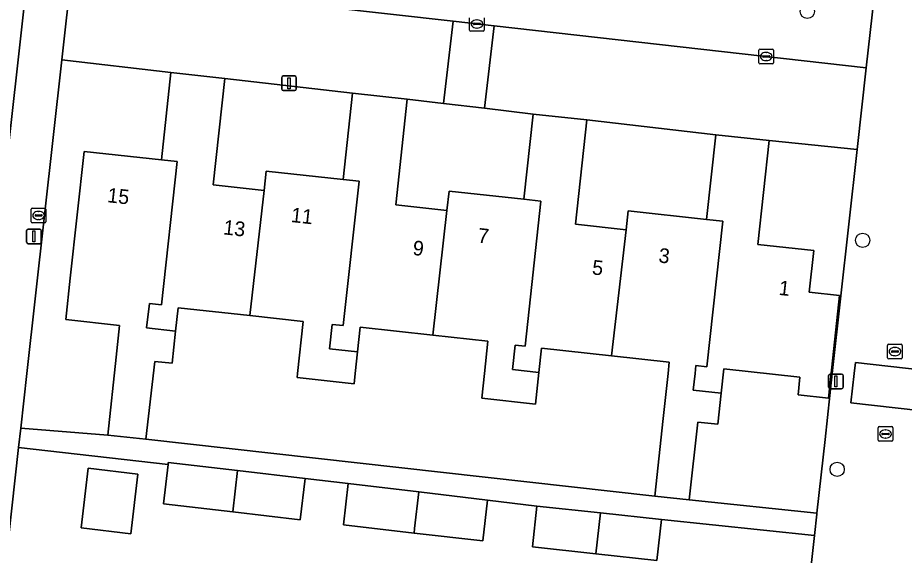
# Model space of a CAD drawing. Extents: x 162082 to 163401, y 388089 to 388636.
# Drawn here: x 162786.3 to 162846.8, y 388237.6 to 388274.3 of the extents above; entities that cross this region are included whole.
import ezdxf

# ---------------------------------------------------------------- set-up
doc = ezdxf.new("R2010")
doc.units = 0
for name, color, linetype in [('IMGEO_Boom', 7, 'Continuous'), ('IMGEO_Erf', 7, 'Continuous'), ('IMGEO_Kolk', 7, 'Continuous'), ('IMGEO_Lichtmast', 7, 'Continuous'), ('IMGEO_Pand', 7, 'Continuous'), ('IMGEO_Pand_nummerreeks', 7, 'Continuous'), ('IMGEO_Parkeervlak_open', 7, 'Continuous'), ('IMGEO_Rijbaan_lokaal_open', 7, 'Continuous'), ('IMGEO_Voetpad_open', 7, 'Continuous')]:
    doc.layers.add(name, color=color, linetype=linetype)

msp = doc.modelspace()

# ---------------------------------------------------------------- linework, layer by layer
at = {"layer": 'IMGEO_Boom'}
for centre in [(162840.216, 388274.748), (162843.997, 388259.098), (162842.255, 388243.442)]:
    msp.add_circle(centre, 0.489, dxfattribs=at)
at = {"layer": 'IMGEO_Erf'}
msp.add_lwpolyline([(162783.866, 388250), (162790.694, 388310.876), (162784.825, 388311.529)], dxfattribs=at)
for points in [[(162792.986, 388251.115), (162793.222, 388253.286), (162789.541, 388253.687), (162789.85, 388256.523), (162790.792, 388265.176), (162796.076, 388264.6), (162796.725, 388270.565), (162789.279, 388271.438), (162786.888, 388250), (162786.471, 388246.262), (162792.407, 388245.791)], [(162800.408, 388270.164), (162799.615, 388262.88), (162803.101, 388262.501), (162803.246, 388263.831), (162808.49, 388263.26), (162809.131, 388269.149)], [(162815.345, 388268.451), (162812.88, 388268.741), (162812.094, 388261.523), (162815.592, 388261.142), (162815.736, 388262.462), (162820.848, 388261.905), (162821.482, 388267.729), (162818.161, 388268.12)], [(162825.151, 388267.329), (162824.374, 388260.192), (162827.826, 388259.816), (162827.967, 388261.11), (162833.322, 388260.527), (162833.953, 388266.318)], [(162841.425, 388245.495), (162841.916, 388250), (162843.614, 388265.311), (162837.613, 388265.92), (162836.841, 388258.823), (162840.654, 388258.408), (162840.344, 388255.555), (162842.421, 388255.329), (162841.658, 388248.32), (162839.58, 388248.546), (162839.712, 388249.755), (162834.506, 388250.324), (162834.324, 388248.65), (162834.093, 388246.525), (162832.723, 388246.674), (162832.144, 388241.352), (162840.876, 388240.446), (162841.16, 388243.06)], [(162818.387, 388252.207), (162814.616, 388252.617), (162809.668, 388253.156), (162809.485, 388251.47), (162809.325, 388250), (162809.247, 388249.286), (162805.345, 388249.711), (162805.377, 388250), (162805.764, 388253.555), (162802.123, 388253.952), (162797.215, 388254.486), (162797.041, 388252.885), (162796.803, 388250.7), (162795.635, 388250.827), (162795.018, 388245.507), (162829.785, 388241.608), (162830.364, 388246.931), (162830.698, 388250), (162830.783, 388250.777), (162826.84, 388251.206), (162822.054, 388251.727), (162821.873, 388250.064), (162821.638, 388247.909), (162817.963, 388248.309), (162818.147, 388250)], [(162821.433, 388238.137), (162821.739, 388240.934), (162818.357, 388241.345), (162818.041, 388238.547), (162813.346, 388239.079), (162808.513, 388239.648), (162808.844, 388242.48), (162805.899, 388242.824), (162805.568, 388239.992), (162800.951, 388240.532), (162796.218, 388241.085), (162796.532, 388243.772), (162786.323, 388244.931), (162783.503, 388219.652), (162837.876, 388213.576), (162840.707, 388238.931), (162830.248, 388240.007), (162829.943, 388237.21), (162825.765, 388237.665)], [(162793.986, 388239.041), (162790.595, 388239.438), (162791.072, 388243.52), (162794.463, 388243.124)]]:
    msp.add_lwpolyline(points, close=True, dxfattribs=at)
at = {"layer": 'IMGEO_Kolk'}
for p, q in [((162817.14, 388273.461), (162817.14, 388274.313)), ((162817.628, 388274.167), (162817.653, 388274.167)), ((162818.141, 388274.313), (162818.141, 388273.461)), ((162817.399, 388273.881), (162817.399, 388273.893)), ((162817.837, 388273.844), (162817.439, 388273.844)), ((162817.442, 388273.93), (162817.84, 388273.93)), ((162817.651, 388273.607), (162817.626, 388273.607)), ((162817.883, 388273.893), (162817.883, 388273.881)), ((162818.067, 388273.387), (162817.215, 388273.387)), ((162836.907, 388271.233), (162836.907, 388272.085)), ((162836.982, 388272.159), (162837.834, 388272.159)), ((162837.166, 388271.653), (162837.166, 388271.665)), ((162837.604, 388271.616), (162837.206, 388271.616)), ((162837.209, 388271.702), (162837.607, 388271.702)), ((162837.395, 388271.939), (162837.42, 388271.939)), ((162837.65, 388271.665), (162837.65, 388271.653)), ((162837.908, 388272.085), (162837.908, 388271.233)), ((162837.834, 388271.159), (162836.982, 388271.159)), ((162837.418, 388271.379), (162837.393, 388271.379)), ((162787.258, 388261.299), (162788.11, 388261.299)), ((162787.183, 388260.373), (162787.183, 388261.225)), ((162787.442, 388260.793), (162787.442, 388260.805)), ((162787.88, 388260.756), (162787.482, 388260.756)), ((162787.485, 388260.842), (162787.883, 388260.842)), ((162787.671, 388261.079), (162787.696, 388261.079)), ((162787.926, 388260.805), (162787.926, 388260.793)), ((162788.184, 388261.225), (162788.184, 388260.373)), ((162788.11, 388260.299), (162787.258, 388260.299)), ((162787.694, 388260.519), (162787.669, 388260.519)), ((162845.705, 388251.068), (162845.705, 388251.92)), ((162845.78, 388251.994), (162846.632, 388251.994)), ((162846.193, 388251.774), (162846.218, 388251.774)), ((162846.706, 388251.92), (162846.706, 388251.068)), ((162846.632, 388250.994), (162845.78, 388250.994)), ((162845.964, 388251.488), (162845.964, 388251.5)), ((162846.402, 388251.451), (162846.004, 388251.451)), ((162846.007, 388251.537), (162846.405, 388251.537)), ((162846.216, 388251.214), (162846.191, 388251.214)), ((162846.448, 388251.5), (162846.448, 388251.488)), ((162845.059, 388245.436), (162845.059, 388246.288)), ((162845.134, 388246.362), (162845.986, 388246.362)), ((162845.547, 388246.142), (162845.572, 388246.142)), ((162846.06, 388246.288), (162846.06, 388245.436)), ((162845.318, 388245.856), (162845.318, 388245.868)), ((162845.756, 388245.819), (162845.358, 388245.819)), ((162845.361, 388245.905), (162845.759, 388245.905)), ((162845.57, 388245.582), (162845.545, 388245.582)), ((162845.802, 388245.868), (162845.802, 388245.856)), ((162845.986, 388245.362), (162845.134, 388245.362))]:
    msp.add_line(p, q, dxfattribs=at)
for points in [[(162817.14, 388273.461), (162817.14, 388274.313)], [(162818.141, 388274.313), (162818.141, 388273.461)], [(162818.067, 388273.387), (162817.215, 388273.387)], [(162836.907, 388271.233), (162836.907, 388272.085)], [(162836.982, 388272.159), (162837.834, 388272.159)], [(162837.908, 388272.085), (162837.908, 388271.233)], [(162837.834, 388271.159), (162836.982, 388271.159)], [(162787.258, 388261.299), (162788.11, 388261.299)], [(162787.183, 388260.373), (162787.183, 388261.225)], [(162788.184, 388261.225), (162788.184, 388260.373)], [(162788.11, 388260.299), (162787.258, 388260.299)], [(162845.705, 388251.068), (162845.705, 388251.92)], [(162845.78, 388251.994), (162846.632, 388251.994)], [(162846.706, 388251.92), (162846.706, 388251.068)], [(162846.632, 388250.994), (162845.78, 388250.994)], [(162845.059, 388245.436), (162845.059, 388246.288)], [(162845.134, 388246.362), (162845.986, 388246.362)], [(162846.06, 388246.288), (162846.06, 388245.436)], [(162845.986, 388245.362), (162845.134, 388245.362)]]:
    msp.add_lwpolyline(points, dxfattribs=at)
for centre, radius, start, end in [((162817.217, 388273.463), 0.0765, 181.55205, 268.44795), ((162817.217, 388273.463), 0.0765, 181.55205, 268.44795), ((162817.439, 388273.89), 0.0403, 85.87752, 175.75265), ((162817.436, 388273.88), 0.0366, 178.93798, 274.71019), ((162817.84, 388273.887), 0.043, 264.86636, 352.45326), ((162817.844, 388273.892), 0.0386, 1.73085, 96.63898), ((162818.065, 388273.463), 0.0765, 271.55205, 358.44795), ((162818.065, 388273.463), 0.0765, 271.55205, 358.44795), ((162836.984, 388272.083), 0.0765, 91.55205, 178.44795), ((162836.984, 388272.083), 0.0765, 91.55205, 178.44795), ((162837.206, 388271.662), 0.0403, 85.87752, 175.75265), ((162837.203, 388271.652), 0.0366, 178.93798, 274.71019), ((162837.607, 388271.659), 0.043, 264.86636, 352.45326), ((162837.611, 388271.664), 0.0386, 1.73085, 96.63898), ((162837.832, 388272.083), 0.0765, 1.55205, 88.44795), ((162837.832, 388272.083), 0.0765, 1.55205, 88.44795), ((162836.984, 388271.235), 0.0765, 181.55205, 268.44795), ((162836.984, 388271.235), 0.0765, 181.55205, 268.44795), ((162837.832, 388271.235), 0.0765, 271.55205, 358.44795), ((162837.832, 388271.235), 0.0765, 271.55205, 358.44795), ((162787.26, 388261.223), 0.0765, 91.55205, 178.44795), ((162787.26, 388261.223), 0.0765, 91.55205, 178.44795), ((162788.108, 388261.223), 0.0765, 1.55205, 88.44795), ((162788.108, 388261.223), 0.0765, 1.55205, 88.44795), ((162787.482, 388260.802), 0.0403, 85.87752, 175.75265), ((162787.479, 388260.792), 0.0366, 178.93798, 274.71019), ((162787.883, 388260.799), 0.043, 264.86636, 352.45326), ((162787.887, 388260.804), 0.0386, 1.73085, 96.63898), ((162787.26, 388260.375), 0.0765, 181.55205, 268.44795), ((162787.26, 388260.375), 0.0765, 181.55205, 268.44795), ((162788.108, 388260.375), 0.0765, 271.55205, 358.44795), ((162788.108, 388260.375), 0.0765, 271.55205, 358.44795), ((162845.782, 388251.918), 0.0765, 91.55205, 178.44795), ((162845.782, 388251.918), 0.0765, 91.55205, 178.44795), ((162846.63, 388251.918), 0.0765, 1.55205, 88.44795), ((162846.63, 388251.918), 0.0765, 1.55205, 88.44795), ((162845.782, 388251.07), 0.0765, 181.55205, 268.44795), ((162845.782, 388251.07), 0.0765, 181.55205, 268.44795), ((162846.004, 388251.497), 0.0403, 85.87752, 175.75265), ((162846.001, 388251.487), 0.0366, 178.93798, 274.71019), ((162846.405, 388251.494), 0.043, 264.86636, 352.45326), ((162846.409, 388251.499), 0.0386, 1.73085, 96.63898), ((162846.63, 388251.07), 0.0765, 271.55205, 358.44795), ((162846.63, 388251.07), 0.0765, 271.55205, 358.44795), ((162845.136, 388246.286), 0.0765, 91.55205, 178.44795), ((162845.136, 388246.286), 0.0765, 91.55205, 178.44795), ((162845.984, 388246.286), 0.0765, 1.55205, 88.44795), ((162845.984, 388246.286), 0.0765, 1.55205, 88.44795), ((162845.358, 388245.865), 0.0403, 85.87752, 175.75265), ((162845.355, 388245.855), 0.0366, 178.93798, 274.71019), ((162845.759, 388245.862), 0.043, 264.86636, 352.45326), ((162845.763, 388245.867), 0.0386, 1.73085, 96.63898), ((162845.136, 388245.438), 0.0765, 181.55205, 268.44795), ((162845.136, 388245.438), 0.0765, 181.55205, 268.44795), ((162845.984, 388245.438), 0.0765, 271.55205, 358.44795), ((162845.984, 388245.438), 0.0765, 271.55205, 358.44795)]:
    msp.add_arc(centre, radius, start, end, dxfattribs=at)
for centre, major_axis, ratio, start_param, end_param in [((162817.627, 388273.887), (-0.387, 0.002), 0.722429, 4.712389, 7.853982), ((162817.652, 388273.887), (-0.39, 0.002), 0.717154, 1.570796, 4.712389), ((162837.394, 388271.659), (-0.387, 0.002), 0.722429, 4.712389, 7.853982), ((162837.419, 388271.659), (-0.39, 0.002), 0.717154, 1.570796, 4.712389), ((162787.67, 388260.799), (-0.387, 0.002), 0.722429, 4.712389, 7.853982), ((162787.695, 388260.799), (-0.39, 0.002), 0.717154, 1.570796, 4.712389), ((162846.192, 388251.494), (-0.387, 0.002), 0.722429, 4.712389, 7.853982), ((162846.217, 388251.494), (-0.39, 0.002), 0.717154, 1.570796, 4.712389), ((162845.546, 388245.862), (-0.387, 0.002), 0.722429, 4.712389, 7.853982), ((162845.571, 388245.862), (-0.39, 0.002), 0.717154, 1.570796, 4.712389)]:
    msp.add_ellipse(centre, major_axis=major_axis, ratio=ratio, start_param=start_param, end_param=end_param, dxfattribs=at)
at = {"layer": 'IMGEO_Lichtmast'}
for p, q in [((162804.307, 388269.435), (162804.307, 388270.235)), ((162804.307, 388270.235), (162804.307, 388269.435)), ((162804.407, 388270.335), (162805.197, 388270.335)), ((162805.197, 388270.335), (162804.407, 388270.335)), ((162805.297, 388270.235), (162805.297, 388269.435)), ((162805.297, 388269.435), (162805.297, 388270.235)), ((162805.197, 388269.335), (162804.407, 388269.335)), ((162804.407, 388269.335), (162805.197, 388269.335)), ((162786.87, 388258.969), (162786.87, 388259.769)), ((162786.87, 388259.769), (162786.87, 388258.969)), ((162786.97, 388259.869), (162787.76, 388259.869)), ((162787.76, 388259.869), (162786.97, 388259.869)), ((162787.86, 388259.769), (162787.86, 388258.969)), ((162787.86, 388258.969), (162787.86, 388259.769)), ((162787.76, 388258.869), (162786.97, 388258.869)), ((162786.97, 388258.869), (162787.76, 388258.869)), ((162841.671, 388249.053), (162841.671, 388249.853)), ((162841.671, 388249.853), (162841.671, 388249.053)), ((162841.771, 388249.953), (162842.561, 388249.953)), ((162842.561, 388249.953), (162841.771, 388249.953)), ((162842.661, 388249.853), (162842.661, 388249.053)), ((162842.661, 388249.053), (162842.661, 388249.853)), ((162842.561, 388248.953), (162841.771, 388248.953)), ((162841.771, 388248.953), (162842.561, 388248.953))]:
    msp.add_line(p, q, dxfattribs=at)
for points in [[(162804.727, 388270.21), (162804.877, 388270.21), (162804.877, 388269.46), (162804.727, 388269.46), (162804.727, 388270.21)], [(162787.29, 388259.744), (162787.44, 388259.744), (162787.44, 388258.994), (162787.29, 388258.994), (162787.29, 388259.744)], [(162842.091, 388249.828), (162842.241, 388249.828), (162842.241, 388249.078), (162842.091, 388249.078), (162842.091, 388249.828)]]:
    msp.add_lwpolyline(points, dxfattribs=at)
for centre, start, end in [((162804.407, 388270.235), 90, 180), ((162804.407, 388270.235), 90, 180), ((162805.197, 388270.235), 0, 90), ((162805.197, 388270.235), 360, 90), ((162804.407, 388269.435), 180, 270), ((162804.407, 388269.435), 180, 270), ((162805.197, 388269.435), 270, 0), ((162805.197, 388269.435), 270, 0), ((162786.97, 388259.769), 90, 180), ((162786.97, 388259.769), 90, 180), ((162787.76, 388259.769), 0, 90), ((162787.76, 388259.769), 360, 90), ((162786.97, 388258.969), 180, 270), ((162786.97, 388258.969), 180, 270), ((162787.76, 388258.969), 270, 0), ((162787.76, 388258.969), 270, 0), ((162841.771, 388249.853), 90, 180), ((162841.771, 388249.853), 90, 180), ((162842.561, 388249.853), 0, 90), ((162842.561, 388249.853), 360, 90), ((162841.771, 388249.053), 180, 270), ((162841.771, 388249.053), 180, 270), ((162842.561, 388249.053), 270, 0), ((162842.561, 388249.053), 270, 0)]:
    msp.add_arc(centre, 0.1, start, end, dxfattribs=at)
at = {"layer": 'IMGEO_Pand'}
for points in [[(162802.123, 388253.952), (162803.101, 388262.501), (162799.615, 388262.88), (162800.408, 388270.164), (162796.725, 388270.565), (162796.076, 388264.6), (162797.157, 388264.482), (162796.087, 388254.68), (162795.256, 388254.771), (162795.068, 388253.109), (162797.041, 388252.885), (162797.215, 388254.486)], [(162808.49, 388263.26), (162809.585, 388263.141), (162808.508, 388253.271), (162807.754, 388253.354), (162807.565, 388251.689), (162809.485, 388251.47), (162809.668, 388253.156), (162814.616, 388252.617), (162815.592, 388261.142), (162812.094, 388261.523), (162812.88, 388268.741), (162809.131, 388269.149)], [(162821.873, 388250.064), (162822.054, 388251.727), (162826.84, 388251.206), (162827.826, 388259.816), (162824.374, 388260.192), (162825.151, 388267.329), (162821.482, 388267.729), (162820.848, 388261.905), (162822.011, 388261.778), (162820.928, 388251.861), (162820.251, 388251.937), (162820.062, 388250.27)], [(162834.324, 388248.65), (162834.506, 388250.324), (162839.712, 388249.755), (162839.58, 388248.546), (162841.658, 388248.32), (162842.421, 388255.329), (162840.344, 388255.555), (162840.654, 388258.408), (162836.841, 388258.823), (162837.613, 388265.92), (162833.953, 388266.318), (162833.322, 388260.527), (162834.435, 388260.403), (162833.348, 388250.451), (162832.607, 388250.536), (162832.546, 388250), (162832.418, 388248.865)], [(162797.157, 388264.482), (162796.076, 388264.6), (162790.792, 388265.176), (162789.85, 388256.523), (162789.541, 388253.687), (162793.222, 388253.286), (162792.986, 388251.115), (162792.407, 388245.791), (162795.018, 388245.507), (162795.635, 388250.827), (162796.803, 388250.7), (162797.041, 388252.885), (162795.068, 388253.109), (162795.256, 388254.771), (162796.087, 388254.68)], [(162808.49, 388263.26), (162803.246, 388263.831), (162803.101, 388262.501), (162802.123, 388253.952), (162805.764, 388253.555), (162805.377, 388250), (162805.345, 388249.711), (162809.247, 388249.286), (162809.325, 388250), (162809.485, 388251.47), (162807.565, 388251.689), (162807.754, 388253.354), (162808.508, 388253.271), (162809.585, 388263.141)], [(162815.592, 388261.142), (162814.616, 388252.617), (162818.387, 388252.207), (162818.147, 388250), (162817.963, 388248.309), (162821.638, 388247.909), (162821.873, 388250.064), (162820.062, 388250.27), (162820.251, 388251.937), (162820.928, 388251.861), (162822.011, 388261.778), (162820.848, 388261.905), (162815.736, 388262.462)], [(162834.435, 388260.403), (162833.322, 388260.527), (162827.967, 388261.11), (162827.826, 388259.816), (162826.84, 388251.206), (162830.783, 388250.777), (162830.698, 388250), (162830.364, 388246.931), (162829.785, 388241.608), (162832.144, 388241.352), (162832.723, 388246.674), (162834.093, 388246.525), (162834.324, 388248.65), (162832.418, 388248.865), (162832.546, 388250), (162832.607, 388250.536), (162833.348, 388250.451)], [(162801.273, 388243.365), (162796.549, 388243.917), (162796.532, 388243.772), (162796.218, 388241.085), (162800.951, 388240.532)], [(162790.595, 388239.438), (162793.986, 388239.041), (162794.463, 388243.124), (162791.072, 388243.52)], [(162805.899, 388242.824), (162801.273, 388243.365), (162800.951, 388240.532), (162805.568, 388239.992)], [(162813.667, 388241.916), (162808.844, 388242.48), (162808.513, 388239.648), (162813.346, 388239.079), (162813.383, 388239.409)], [(162818.357, 388241.345), (162813.667, 388241.916), (162813.383, 388239.409), (162813.346, 388239.079), (162818.041, 388238.547)], [(162826.082, 388240.461), (162821.739, 388240.934), (162821.433, 388238.137), (162825.765, 388237.665)], [(162830.248, 388240.007), (162826.082, 388240.461), (162825.765, 388237.665), (162829.943, 388237.21)]]:
    msp.add_lwpolyline(points, close=True, dxfattribs=at)
at = {"layer": 'IMGEO_Parkeervlak_open'}
msp.add_lwpolyline([(162816.006, 388274.071), (162818.824, 388273.753), (162844.24, 388270.888), (162845.032, 388277.944), (162819.881, 388280.779), (162817.02, 388281.102), (162794.554, 388283.634), (162793.773, 388276.577)], close=True, dxfattribs=at)
at = {"layer": 'IMGEO_Rijbaan_lokaal_open'}
msp.add_lwpolyline([(162847.601, 388300.888), (162845.633, 388283.31), (162845.032, 388277.944), (162844.24, 388270.888), (162843.614, 388265.311), (162841.916, 388250), (162841.425, 388245.495), (162841.16, 388243.06), (162840.876, 388240.446), (162840.868, 388240.375), (162840.707, 388238.931), (162837.876, 388213.576), (162843.932, 388212.902), (162844.643, 388219.359), (162846.648, 388219.169), (162846.974, 388222.431)], dxfattribs=at)
for points in [[(162793.773, 388276.577), (162794.554, 388283.634), (162817.02, 388281.102), (162817.624, 388286.467), (162791.272, 388289.437), (162789.279, 388271.438), (162796.725, 388270.565), (162800.408, 388270.164), (162809.131, 388269.149), (162812.88, 388268.741), (162815.345, 388268.451), (162816.006, 388274.071)], [(162816.006, 388274.071), (162815.345, 388268.451), (162818.161, 388268.12), (162818.824, 388273.753)], [(162844.24, 388270.888), (162818.824, 388273.753), (162818.161, 388268.12), (162821.482, 388267.729), (162825.151, 388267.329), (162833.953, 388266.318), (162837.613, 388265.92), (162843.614, 388265.311)], [(162847.831, 388247.473), (162848.114, 388250), (162848.14, 388250.229), (162843.498, 388250.747), (162843.414, 388250), (162843.189, 388247.991)], [(162848.14, 388250.229), (162848.114, 388250), (162847.831, 388247.473), (162843.189, 388247.991), (162843.414, 388250), (162843.498, 388250.747)]]:
    msp.add_lwpolyline(points, close=True, dxfattribs=at)
at = {"layer": 'IMGEO_Voetpad_open'}
for points in [[(162786.323, 388244.931), (162786.471, 388246.262), (162786.888, 388250), (162789.279, 388271.438), (162791.272, 388289.437), (162793.855, 388312.06), (162793.989, 388313.237), (162796.49, 388335.147), (162793.443, 388335.388), (162790.857, 388312.329), (162790.694, 388310.876), (162783.866, 388250), (162783.69, 388248.429), (162783.542, 388247.109), (162781.747, 388231.106), (162781.061, 388224.883), (162780.519, 388219.969), (162783.503, 388219.652)], [(162795.018, 388245.507), (162792.407, 388245.791), (162786.471, 388246.262), (162786.323, 388244.931), (162796.532, 388243.772), (162796.549, 388243.917), (162801.273, 388243.365), (162805.899, 388242.824), (162808.844, 388242.48), (162813.667, 388241.916), (162818.357, 388241.345), (162821.739, 388240.934), (162826.082, 388240.461), (162830.248, 388240.007), (162840.707, 388238.931), (162840.868, 388240.375), (162840.876, 388240.446), (162832.144, 388241.352), (162829.785, 388241.608)]]:
    msp.add_lwpolyline(points, close=True, dxfattribs=at)

# ---------------------------------------------------------------- texts
at = {"layer": 'IMGEO_Pand_nummerreeks'}
for s, rotation, p in [('15', 353.77768, (162792.347, 388261.707)), ('11', 353.78575, (162804.896, 388260.353)), ('13', 353.79514, (162800.273, 388259.509)), ('7', 353.78162, (162817.663, 388258.953)), ('9', 353.78388, (162813.214, 388258.102)), ('3', 353.78914, (162830.017, 388257.588)), ('5', 353.78371, (162825.471, 388256.773)), ('1', 353.78848, (162838.232, 388255.373))]:
    msp.add_text(s, height=1, rotation=rotation, dxfattribs=at).set_placement(p)

doc.saveas('drawing.dxf')
